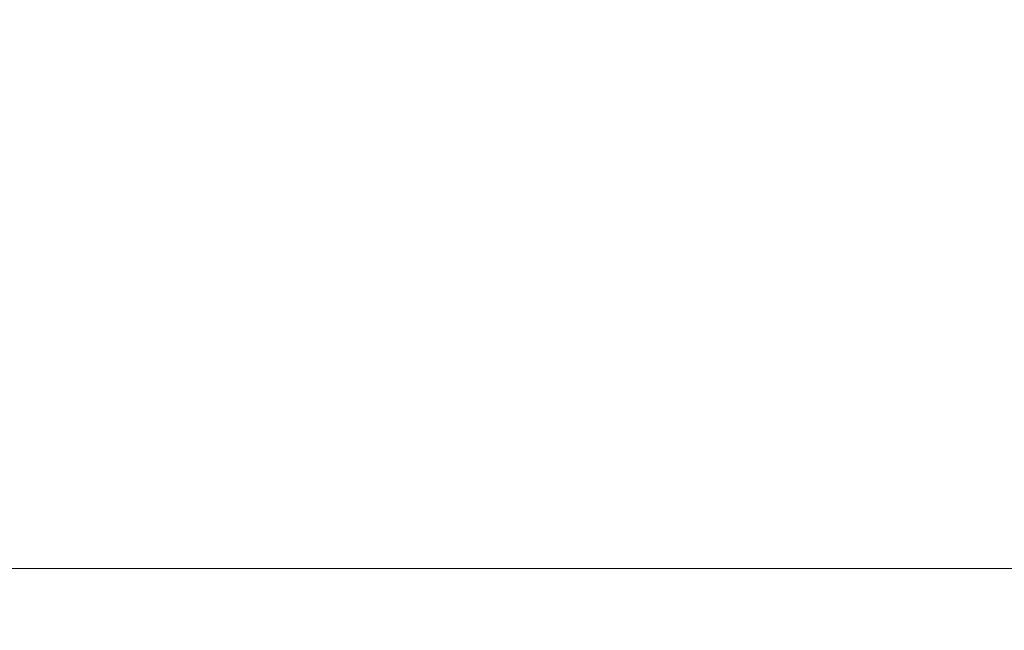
# Model space of a CAD drawing. Header units: millimetres. Extents: x -1970 to 61924, y -58230 to 6847.
# Tile 524 of 656: x 24054 to 24772, y -20425 to -19979. Entities that reach past the tile are written whole.
import ezdxf

# ---------------------------------------------------------------- set-up
doc = ezdxf.new("R2010")
doc.units = ezdxf.units.MM
doc.layers.add('COTAS_O', color=1, linetype='Continuous', lineweight=0)
doc.dimstyles.new('R19_100', dxfattribs={"dimtxt": 250, "dimasz": 150, "dimexe": 150, "dimexo": 80, "dimgap": 100, "dimtad": 1, "dimtih": 1, "dimtoh": 1, "dimdsep": 46, "dimcen": 0.09, "dimadec": 0, "dimazin": 0, "dimtfac": 1, "dimtdec": 4, "dimtofl": 0, "dimtmove": 0, "dimatfit": 3, "dimfxl": 1, "dimtolj": 1, "dimtzin": 0, "dimarcsym": 0})

# ---------------------------------------------------------------- blocks, each defined once
blk = doc.blocks.new('DIM_R26_37')
at = {"layer": 'COTAS_O'}
for p, q in [((23750.07, -19480), (23750.07, -20380)), ((25950.07, -19480), (25950.07, -20380)), ((23750.07, -20380), (23900.07, -20335)), ((25950.07, -20380), (25800.07, -20335)), ((23750.07, -20380), (25950.07, -20380)), ((23750.07, -20380), (23900.07, -20425)), ((25950.07, -20380), (25800.07, -20425))]:
    blk.add_line(p, q, dxfattribs=at)
blk.add_text('2200 O', height=250, dxfattribs=at).set_placement((24850.07, -20280))

msp = doc.modelspace()

# ---------------------------------------------------------------- dimensions: what is measured, and where the dimension line sits
at = {"layer": 'COTAS_O'}
dim = msp.add_aligned_dim(p1=(23750.067, -19480), p2=(25950.067, -19480), distance=-900, text='<> O', dimstyle='R19_100', dxfattribs=at)
dim.commit()
dim.dimension.update_dxf_attribs({"geometry": 'DIM_R26_37', "text_midpoint": (24850.067, -20380)})

doc.saveas('drawing.dxf')
